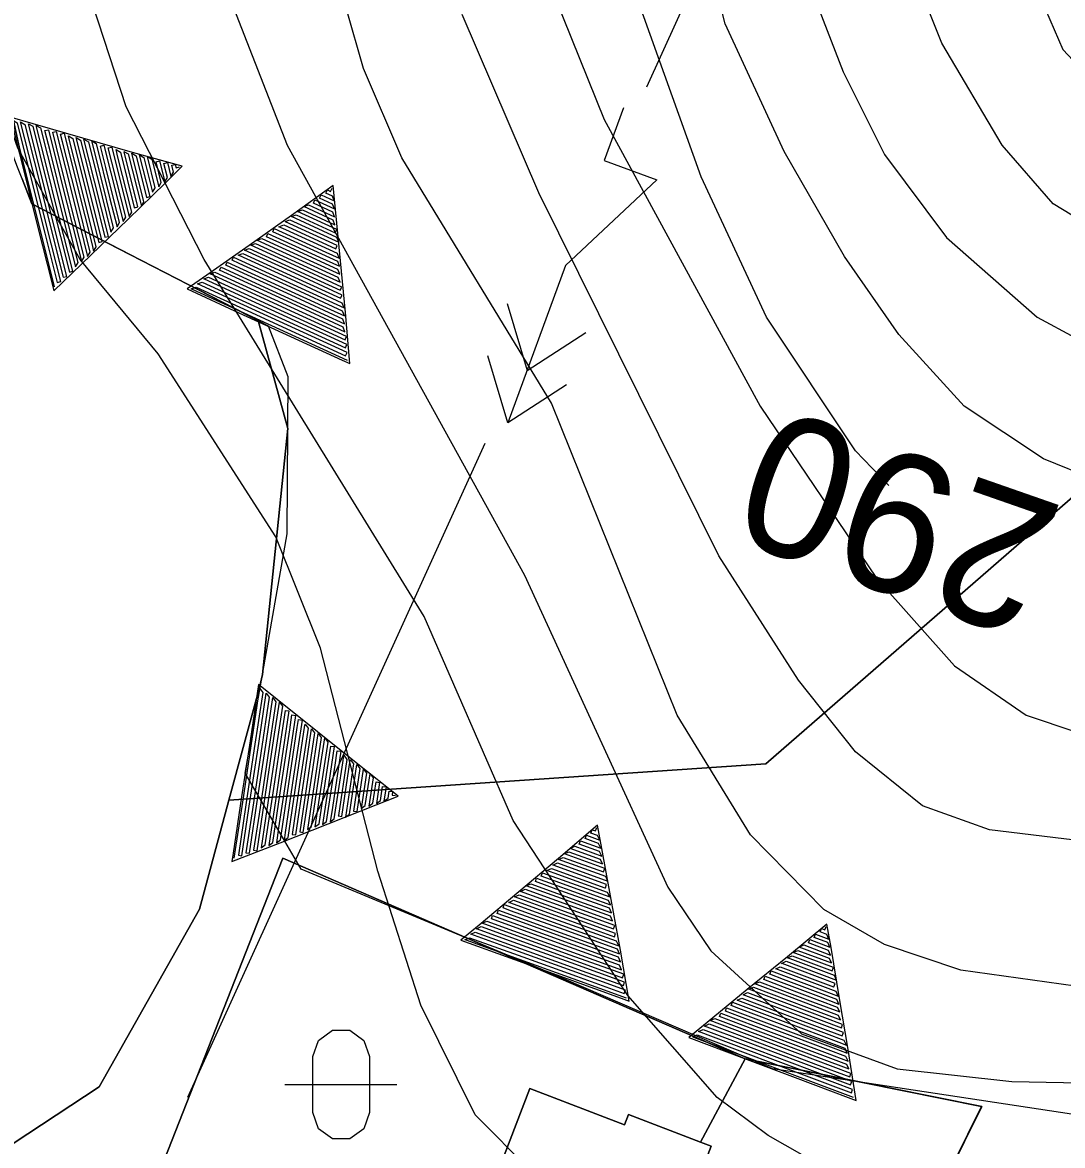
# Model space of a CAD drawing. Extents: x -645676 to -642474, y -1077513 to -1072613.
# Drawn here: x -643376.7 to -643283.7, y -1073032.7 to -1072932.3 of the extents above; entities that cross this region are included whole.
import ezdxf

# ---------------------------------------------------------------- set-up
doc = ezdxf.new("R2010")
doc.units = 0
for name, color, linetype in [('ELEKTRO', 7, 'Continuous'), ('KULTURY_STAV', 7, 'Continuous'), ('KULTURY_ZNACKY', 7, 'Continuous'), ('NERESENE_POZEMKY', 7, 'Continuous'), ('Obvod_KP_', 7, 'Continuous'), ('OBVOD_PU', 7, 'Continuous'), ('USES_BC_STAV', 7, 'Continuous'), ('VRSTEVNICE', 7, 'Continuous'), ('Vrstevnice_zd_razn_n____popis', 7, 'Continuous')]:
    doc.layers.add(name, color=color, linetype=linetype)

# ---------------------------------------------------------------- blocks, each defined once
blk = doc.blocks.new('3$1600')
for points in [[(-0.5, 1.5), (-0.4, 1.79), (-0.15, 1.97), (0.16, 1.97), (0.41, 1.79), (0.51, 1.5), (0.51, 0.5), (0.41, 0.21), (0.16, 0.03), (-0.15, 0.03), (-0.4, 0.21), (-0.5, 0.5), (-0.5, 1.5)], [(-1, 1), (0.27, 1), (1, 1)]]:
    blk.add_lwpolyline(points)
blk = doc.blocks.new('$1193')
for points in [[(2, 0), (0.73, 0), (-0.54, 0), (-1.81, 0), (-2, 0), (-1.43, -1), (-0.85, -2), (-0.27, -3), (0, -3.46), (0.57, -2.46), (1.15, -1.46), (1.73, -0.46), (2, 0)], [(-1.92, -0.04), (-0.65, -0.04), (0.62, -0.04), (1.89, -0.04), (1.92, -0.04), (1.84, -0.12), (0.57, -0.12), (-0.7, -0.12), (-1.84, -0.12), (-1.84, -0.2), (-0.57, -0.2), (0.7, -0.2), (1.84, -0.2), (1.76, -0.28), (0.49, -0.28), (-0.78, -0.28), (-1.76, -0.28), (-1.76, -0.36), (-0.49, -0.36), (0.78, -0.36), (1.76, -0.36), (1.68, -0.44), (0.41, -0.44), (-0.86, -0.44), (-1.68, -0.44), (-1.68, -0.52), (-0.41, -0.52), (0.86, -0.52), (1.68, -0.52), (1.6, -0.6), (0.33, -0.6), (-0.94, -0.6), (-1.6, -0.6), (-1.52, -0.68), (-0.25, -0.68), (1.02, -0.68), (1.52, -0.68), (1.52, -0.76), (0.25, -0.76), (-1.02, -0.76), (-1.52, -0.76), (-1.44, -0.84), (-0.17, -0.84), (1.1, -0.84), (1.44, -0.84), (1.44, -0.92), (0.17, -0.92), (-1.1, -0.92), (-1.44, -0.92), (-1.36, -1), (-0.09, -1), (1.18, -1), (1.36, -1), (1.36, -1.08), (0.09, -1.08), (-1.18, -1.08), (-1.36, -1.08), (-1.28, -1.16), (-0.01, -1.16), (1.26, -1.16), (1.28, -1.16), (1.2, -1.24), (-0.07, -1.24), (-1.2, -1.24), (-1.2, -1.32), (0.07, -1.32), (1.2, -1.32), (1.12, -1.4), (-0.15, -1.4), (-1.12, -1.4), (-1.12, -1.48), (0.15, -1.48), (1.12, -1.48), (1.04, -1.56), (-0.23, -1.56), (-1.04, -1.56), (-0.96, -1.64), (0.31, -1.64), (1.04, -1.64), (0.96, -1.72), (-0.31, -1.72), (-0.96, -1.72), (-0.88, -1.8), (0.39, -1.8), (0.88, -1.8), (0.88, -1.88), (-0.39, -1.88), (-0.88, -1.88), (-0.8, -1.96), (0.47, -1.96), (0.8, -1.96), (0.8, -2.04), (-0.47, -2.04), (-0.8, -2.04), (-0.72, -2.12), (0.55, -2.12), (0.72, -2.12), (0.64, -2.2), (-0.63, -2.2), (-0.64, -2.2), (-0.64, -2.28), (0.63, -2.28), (0.64, -2.28), (0.56, -2.36), (-0.64, -2.36), (-0.56, -2.44), (0.56, -2.44), (0.48, -2.52), (-0.48, -2.52), (-0.48, -2.6), (0.48, -2.6), (0.4, -2.68), (-0.4, -2.68), (-0.32, -2.76), (0.4, -2.76), (0.32, -2.84), (-0.32, -2.84), (-0.24, -2.92), (0.24, -2.92), (0.24, -3), (-0.24, -3), (-0.16, -3.08), (0.16, -3.08), (0.16, -3.16), (-0.16, -3.16), (-0.08, -3.24), (0.08, -3.24), (0.08, -3.32), (0, -3.32), (0, -3.4)]]:
    blk.add_lwpolyline(points)
blk = doc.blocks.new('6$6120')
for points in [[(-3, 0), (-2, 0), (-2, 1), (0, 0), (3, 0)], [(1, -0.75), (2, 0), (1, 0.75)], [(2, 0.75), (3, 0), (2, -0.75)]]:
    blk.add_lwpolyline(points)

msp = doc.modelspace()

# ---------------------------------------------------------------- linework, layer by layer
at = {"layer": 'ELEKTRO'}
msp.add_line((-643335.36, -1072969.97), (-643361.92, -1073028.43), dxfattribs=at)
msp.add_lwpolyline([(-643283.13, -1072854.31), (-643305.36, -1072903.97), (-643320.88, -1072938.11)], dxfattribs=at)
at = {"layer": 'KULTURY_STAV'}
for points in [[(-643230.42, -1072929.19), (-643310.22, -1072998.61), (-643358.24, -1073001.86), (-643355.51, -1072991.77), (-643355.22, -1072990.61), (-643352.96, -1072968.63), (-643355.62, -1072958.96), (-643368.13, -1072952.52), (-643369.86, -1072951.62), (-643375.84, -1072948.54), (-643376.72, -1072946.29), (-643377.12, -1072945.26), (-643379.47, -1072939.22), (-643381.83, -1072920.45)], [(-643382.56, -1073035.87), (-643377.52, -1073032.56), (-643369.83, -1073027.5), (-643360.86, -1073011.61), (-643358.24, -1073001.86), (-643310.22, -1072998.61), (-643230.42, -1072929.19)], [(-643119.72, -1072929.35), (-643130.56, -1072946.95), (-643140.35, -1072961.58), (-643154.82, -1072978.1), (-643162.09, -1072985.7), (-643170.65, -1072994.66), (-643180.71, -1073000.29), (-643207.65, -1073015.38), (-643214.36, -1073019.14), (-643308.58, -1073069.83), (-643312.65, -1073052.35), (-643311.43, -1073052.59), (-643303.26, -1073054.16), (-643290.93, -1073029.25), (-643312.06, -1073024.98), (-643353.4, -1073007.03), (-643364.02, -1073034.04), (-643382.56, -1073035.87)], [(-643376.72, -1072946.29), (-643375.84, -1072948.54), (-643369.86, -1072951.62), (-643368.13, -1072952.52), (-643355.62, -1072958.96), (-643352.96, -1072968.63), (-643355.22, -1072990.61), (-643355.51, -1072991.77), (-643358.24, -1073001.86), (-643360.86, -1073011.61), (-643369.83, -1073027.5), (-643377.52, -1073032.56)], [(-643353.4, -1073007.03), (-643312.06, -1073024.98), (-643316.06, -1073032.43), (-643322.51, -1073029.95), (-643322.87, -1073030.88), (-643331.32, -1073027.62), (-643336.05, -1073039.99), (-643331.64, -1073041.67), (-643332.83, -1073044.79), (-643334.62, -1073049.67), (-643333, -1073050.26), (-643326.04, -1073053.54), (-643322.37, -1073055.26), (-643317.89, -1073058.89), (-643317.66, -1073076.07), (-643354.35, -1073088.31), (-643375.65, -1073057.06), (-643369.13, -1073037.04), (-643364.02, -1073034.04), (-643353.4, -1073007.03)], [(-643312.06, -1073024.98), (-643290.93, -1073029.25), (-643303.26, -1073054.16), (-643311.43, -1073052.59), (-643312.12, -1073050.61), (-643307, -1073037.2), (-643315.55, -1073033.94), (-643315.12, -1073032.8), (-643316.06, -1073032.43), (-643312.06, -1073024.98)], [(-643331.32, -1073027.62), (-643322.87, -1073030.88), (-643322.51, -1073029.95), (-643316.06, -1073032.43), (-643315.12, -1073032.8), (-643315.55, -1073033.94), (-643307, -1073037.2), (-643312.12, -1073050.61), (-643317.89, -1073058.89), (-643322.37, -1073055.26), (-643326.04, -1073053.54), (-643333, -1073050.26), (-643334.62, -1073049.67), (-643332.83, -1073044.79), (-643331.64, -1073041.67), (-643336.05, -1073039.99), (-643331.32, -1073027.62)]]:
    msp.add_lwpolyline(points, dxfattribs=at)
at = {"layer": 'NERESENE_POZEMKY'}
msp.add_lwpolyline([(-643353.4, -1073007.03), (-643312.06, -1073024.98), (-643290.93, -1073029.25), (-643303.26, -1073054.16), (-643311.43, -1073052.59), (-643312.65, -1073052.35), (-643315.46, -1073055.51), (-643317.89, -1073058.89), (-643317.66, -1073076.07), (-643354.35, -1073088.31), (-643375.65, -1073057.06), (-643369.13, -1073037.04), (-643364.02, -1073034.04), (-643353.4, -1073007.03)], dxfattribs=at)
at = {"layer": 'Obvod_KP_'}
msp.add_lwpolyline([(-643312.06, -1073024.98), (-643353.4, -1073007.03), (-643364.02, -1073034.04), (-643369.13, -1073037.04), (-643375.65, -1073057.06), (-643354.35, -1073088.31), (-643317.66, -1073076.07), (-643317.89, -1073058.89), (-643312.65, -1073052.35), (-643303.26, -1073054.16), (-643290.92, -1073029.25)], close=True, dxfattribs=at)
at = {"layer": 'OBVOD_PU'}
msp.add_lwpolyline([(-643375.65, -1073057.06), (-643369.13, -1073037.04), (-643364.02, -1073034.04), (-643353.4, -1073007.03), (-643312.06, -1073024.98), (-643290.92, -1073029.25), (-643303.26, -1073054.16), (-643312.65, -1073052.35), (-643317.89, -1073058.89), (-643317.66, -1073076.07), (-643354.35, -1073088.31), (-643375.65, -1073057.06)], dxfattribs=at)
at = {"layer": 'USES_BC_STAV'}
msp.add_lwpolyline([(-643224.46, -1072882.84), (-643271.31, -1073031.69), (-643309.63, -1073025.88), (-643329.96, -1073017.1), (-643351.76, -1073008.03), (-643356.77, -1072999.43), (-643353.03, -1072978.04), (-643352.93, -1072964.01), (-643354.68, -1072959.48), (-643375.84, -1072948.54), (-643381.16, -1072924.14)], dxfattribs=at)
at = {"layer": 'VRSTEVNICE'}
for points in [[(-643299.22, -1072973.72), (-643302.19, -1072970.61), (-643310.16, -1072958.65), (-643316, -1072946.12), (-643325.68, -1072919.06), (-643329.1, -1072897.41), (-643332.38, -1072837.88), (-643330.1, -1072810.82), (-643331.52, -1072778.34), (-643327.25, -1072740.46), (-643323.26, -1072724.22), (-643317, -1072703.43), (-643314.86, -1072682.92), (-643315.43, -1072672.67), (-643318.28, -1072657.29), (-643321.98, -1072647.03), (-643324.55, -1072641.91), (-643330.95, -1072632.36), (-643336.58, -1072627.91), (-643341.24, -1072625.06)], [(-643329.82, -1072928.17), (-643324.69, -1072940.99), (-643310.73, -1072966.63), (-643300.33, -1072982.01), (-643293.36, -1072989.84), (-643286.95, -1072994.25), (-643277.97, -1072997.25), (-643258.6, -1072996.11), (-643227.27, -1072991.12), (-643218.73, -1072990.55), (-643202.78, -1072991.12), (-643193.95, -1072990.41), (-643184.55, -1072987.7), (-643173.72, -1072981.44), (-643164.89, -1072974.17), (-643153.21, -1072961.21), (-643149.37, -1072955.8), (-643120.74, -1072907.38)], [(-643152.79, -1072930.45), (-643163.47, -1072952.95), (-643168.88, -1072961.93), (-643173.72, -1072966.77), (-643180.56, -1072970.61), (-643187.39, -1072972.89), (-643194.23, -1072974.17), (-643210.18, -1072973.6), (-643226.13, -1072971.33), (-643237.53, -1072970.9), (-643271.71, -1072974.74), (-643280.82, -1072973.18), (-643285.38, -1072971.33), (-643292.5, -1072966.63), (-643298.34, -1072960.22), (-643303.18, -1072953.24), (-643308.59, -1072943.84), (-643313.86, -1072932.44), (-643318.56, -1072913.93)], [(-643359.01, -1072927.89), (-643353.03, -1072943.27), (-643331.81, -1072981.72), (-643318.99, -1073009.64), (-643315.15, -1073015.33), (-643307.03, -1073022.74), (-643298.48, -1073025.87), (-643288.23, -1073027.01), (-643280.54, -1073027.15), (-643266.3, -1073025.3), (-643249.21, -1073021.46), (-643203.63, -1073008.64), (-643188.39, -1073002.23), (-643175.72, -1072995.96), (-643157.63, -1072996.82), (-643143.81, -1072982.86), (-643139.26, -1072977.45), (-643112.77, -1072940.99), (-643092.83, -1072917.21)], [(-643125.84, -1072951.32), (-643127.43, -1072953.24), (-643130.71, -1072958.79), (-643140.11, -1072971.75), (-643154.64, -1072989.13), (-643156.06, -1072989.98), (-643164.18, -1072988.84), (-643197.08, -1073001.09), (-643207.33, -1073004.22), (-643270.57, -1073017.47), (-643282.53, -1073018.47), (-643292.79, -1073017.04), (-643299.62, -1073014.76), (-643305.03, -1073011.63), (-643311.59, -1073004.94), (-643318.14, -1072994.25), (-643329.39, -1072966.34), (-643342.78, -1072944.41), (-643346.19, -1072936.43), (-643350.75, -1072920.48)], [(-643309.02, -1072921.91), (-643303.32, -1072936.72), (-643299.62, -1072944.12), (-643294.07, -1072951.53), (-643285.95, -1072958.65), (-643282.53, -1072960.5), (-643275.7, -1072962.5), (-643262.02, -1072963.92), (-643214.74, -1072964.35), (-643203.92, -1072965.91), (-643193.66, -1072966.2), (-643189.67, -1072965.63), (-643181.84, -1072962.21), (-643175, -1072956.94), (-643172.01, -1072952.95), (-643168.45, -1072944.98), (-643161.62, -1072925.04)], [(-643289.08, -1072922.19), (-643283.67, -1072934.72), (-643277.26, -1072941.56), (-643274.41, -1072942.8)], [(-643178.42, -1072928.17), (-643192.81, -1072948.4), (-643199.64, -1072953.38), (-643207.33, -1072955.37), (-643215.02, -1072956.37), (-643243.22, -1072956.94), (-643261.17, -1072957.94), (-643273.99, -1072954.95), (-643284.53, -1072948.54), (-643289.08, -1072943.27), (-643294.49, -1072934.15), (-643299.05, -1072922.76)], [(-643173.72, -1073041.68), (-643190.81, -1073042.96), (-643209.75, -1073042.96), (-643213.6, -1073043.96), (-643224.99, -1073048.66), (-643233.54, -1073050.8), (-643238.95, -1073048.95), (-643246.36, -1073043.96), (-643263.16, -1073046.67), (-643285.38, -1073047.52), (-643302.47, -1073045.81), (-643306.89, -1073045.95), (-643312.73, -1073044.67), (-643319.56, -1073042.11), (-643331.24, -1073034.99), (-643336.22, -1073030), (-643341.07, -1073020.18), (-643344.91, -1073008.21), (-643350.04, -1072988.27), (-643354.03, -1072978.3), (-643364.57, -1072961.93), (-643371.54, -1072953.52), (-643377.1, -1072943.55), (-643382.65, -1072927.89)], [(-643149.16, -1072999.46), (-643152.41, -1073002.26), (-643172.58, -1073017.75), (-643180.98, -1073023.17), (-643189.96, -1073027.58), (-643199.07, -1073030), (-643209.75, -1073029.15), (-643213.46, -1073026.73), (-643223, -1073027.44), (-643232.11, -1073030), (-643245.79, -1073036.98), (-643259.46, -1073040.68), (-643273.13, -1073041.97), (-643286.8, -1073041.11), (-643295.92, -1073038.98), (-643300.48, -1073037.27), (-643310.02, -1073031.85), (-643314.58, -1073028.44), (-643322.55, -1073019.32), (-643332.81, -1073003.66), (-643340.78, -1072985.43), (-643360.44, -1072953.52), (-643367.41, -1072939.85), (-643370.41, -1072930.74)], [(-643126.72, -1072932.16), (-643139.4, -1072953.52), (-643151.5, -1072970.47), (-643157.63, -1072977.31), (-643164.75, -1072983), (-643170.59, -1072986.56), (-643180.56, -1072991.26), (-643192.52, -1072995.11), (-643204.48, -1072997.53), (-643222.43, -1072998.67), (-643266.3, -1073006.79), (-643270.28, -1073006.93), (-643290.22, -1073004.51), (-643296.2, -1073002.37), (-643302.19, -1072997.53), (-643307.31, -1072991.12), (-643314.43, -1072980.01), (-643330.53, -1072947.54), (-643337.36, -1072931.59)]]:
    msp.add_lwpolyline(points, dxfattribs=at)

# ---------------------------------------------------------------- block references
at = {"layer": 'ELEKTRO', "xscale": 5, "yscale": 5, "rotation": -110.15453199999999}
msp.add_blockref('6$6120', (-643328.12, -1072954.04), dxfattribs=at)
at = {"layer": 'KULTURY_ZNACKY', "xscale": 5, "yscale": 5}
msp.add_blockref('3$1600', (-643348.22, -1073032.28), dxfattribs=at)
at = {"layer": 'USES_BC_STAV'}
for p, xscale, yscale, rotation in [((-643375.84, -1072948.54), 4, 4, 104.08513), ((-643354.68, -1072959.48), 4, 4, 155.332551), ((-643356.77, -1072999.43), 4, 4, 81.475408), ((-643329.96, -1073017.1), 3.9999999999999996, 4.000000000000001, 160.157324), ((-643309.63, -1073025.88), 4, 3.9999999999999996, 159.375656)]:
    msp.add_blockref('$1193', p, dxfattribs=dict(at, xscale=xscale, yscale=yscale, rotation=rotation))

# ---------------------------------------------------------------- texts
at = {"layer": 'Vrstevnice_zd_razn_n____popis'}
msp.add_text('290', height=12.5, rotation=160.772, dxfattribs=at).set_placement((-643283.26, -1072975.73))

doc.saveas('drawing.dxf')
